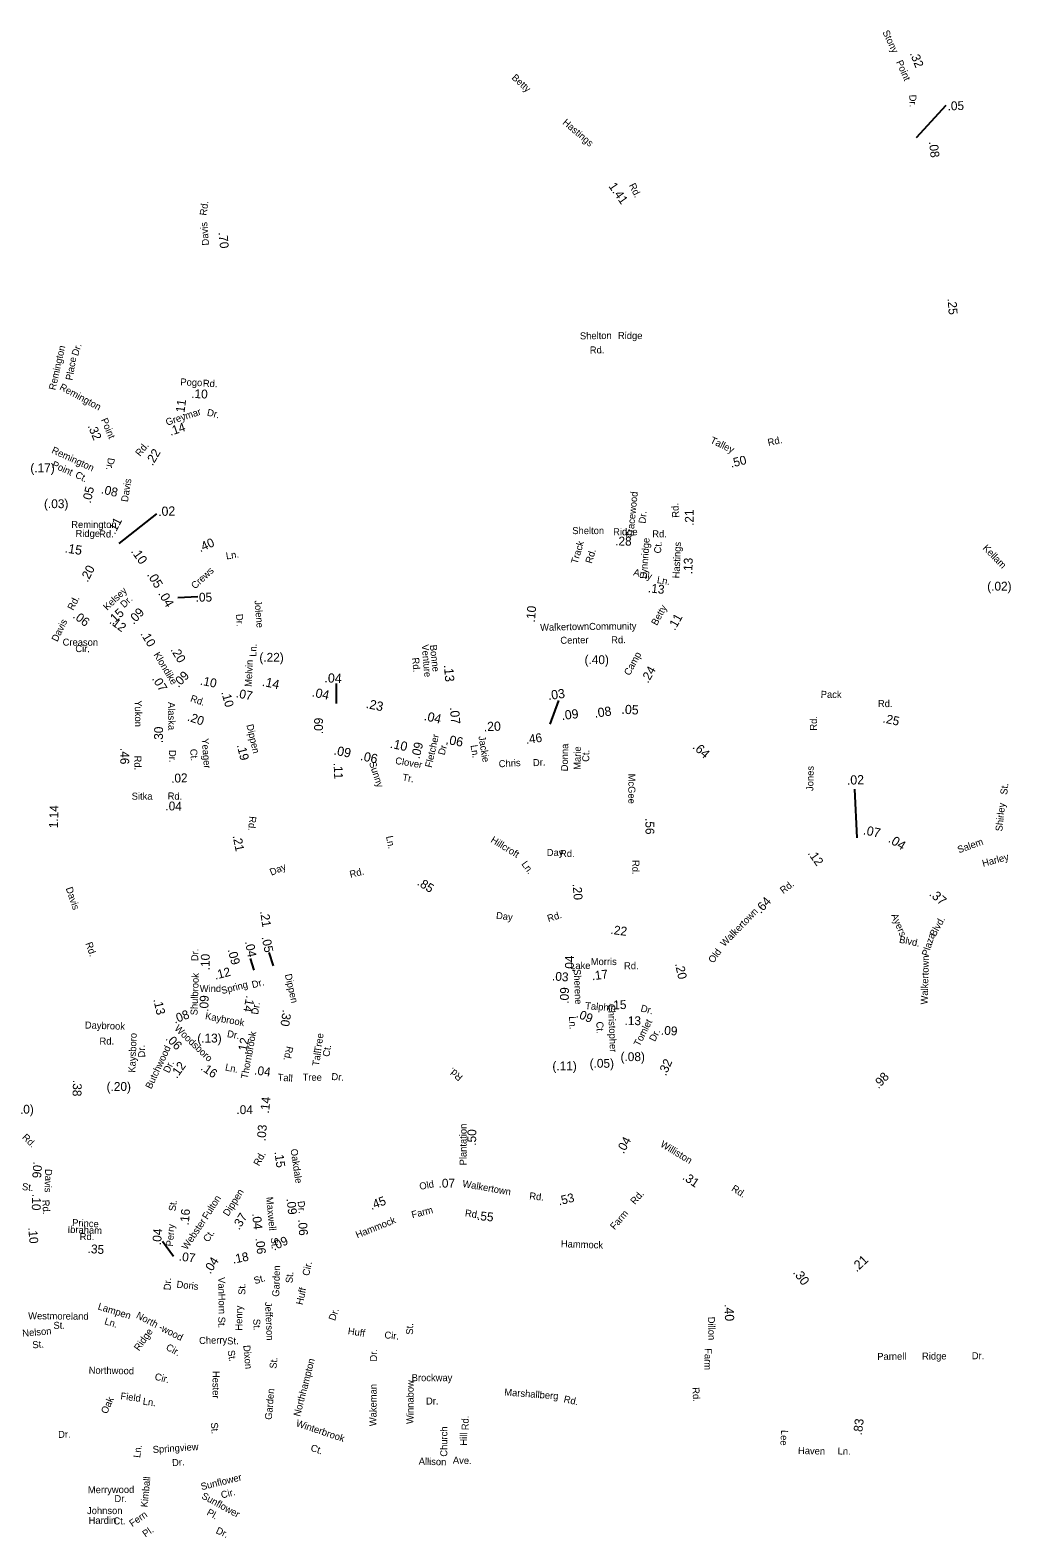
# Model space of a CAD drawing. Extents: x 1553981 to 1780076, y 812965 to 996873.
# Drawn here: x 1644114 to 1657402, y 874736 to 895164 of the extents above; entities that cross this region are included whole.
import ezdxf

# ---------------------------------------------------------------- set-up
doc = ezdxf.new("R2010")
doc.units = 0
for name, color, linetype in [('Exist Road Non-System Type 51 Label', 7, 'Continuous'), ('Exist Road Primary NC Service Mileage Hundredths English Label', 7, 'Continuous'), ('Exist Road Secondary Mileage Hundredths English Label', 7, 'Continuous'), ('Map Preparation Border Antique Large Shape', 7, 'Continuous')]:
    doc.layers.add(name, color=color, linetype=linetype)

msp = doc.modelspace()

# ---------------------------------------------------------------- linework, layer by layer
at = {"layer": 'Exist Road Primary NC Service Mileage Hundredths English Label'}
for p, q in [((1645319, 888211), (1645830, 888610)), ((1648265, 886040), (1648265, 886313)), ((1651159, 885761), (1651276, 886084)), ((1655320, 884222), (1655286, 884880))]:
    msp.add_line(p, q, dxfattribs=at)
at = {"layer": 'Exist Road Secondary Mileage Hundredths English Label'}
for p, q in [((1656125, 893710), (1656524, 894147)), ((1646116, 887479), (1646388, 887492))]:
    msp.add_line(p, q, dxfattribs=at)
for points in [[(1647095, 882588), (1647145, 882426)], [(1647350, 882669), (1647406, 882488)], [(1645909, 878758), (1646058, 878555)]]:
    msp.add_lwpolyline(points, dxfattribs=at)

# ---------------------------------------------------------------- texts
at = {"layer": 'Exist Road Non-System Type 51 Label'}
for s, rotation, p in [('Shelton', 0.9183, (1651564, 890974)), ('Ridge', 359.6758, (1652078, 890980)), ('Remington', 77.3478, (1644457, 890281)), ('Dr.', 72.3257, (1644762, 890743)), ('Rd.', 0.9183, (1651698, 890783)), ('Place', 79.7967, (1644685, 890414)), ('Tracewood', 84.2935, (1652286, 888283)), ('Dr.', 84.2935, (1652451, 888476)), ('Track', 73.2286, (1651529, 887924)), ('Lynnridge', 86.0118, (1652470, 887727)), ('Ct.', 86.0118, (1652661, 888072)), ('Rd.', 73.2286, (1651724, 887931)), ('Kellam', 314.1224, (1657014, 888140)), ('Rd.', 89.7053, (1654775, 885673)), ('Yeager', 274.5695, (1646437, 885566)), ('Jackie', 279.3537, (1650188, 885595)), ('Ct.', 274.2924, (1646281, 885423)), ('Ln.', 279.3537, (1650081, 885473)), ('Donna', 89.1455, (1651400, 885122)), ('Marie', 89.1455, (1651573, 885142)), ('Ct.', 89.1455, (1651689, 885250)), ('Sunny', 288.1886, (1648705, 885237)), ('Clover', 350.5549, (1649056, 885223)), ('Chris', 3.4281, (1650466, 885176)), ('Dr.', 3.4281, (1650929, 885191)), ('Jones', 88.7142, (1654725, 884855)), ('Tr.', 350.5549, (1649153, 884997)), ('St.', 83.9484, (1657352, 884802)), ('Shirley', 83.9484, (1657286, 884305)), ('Ln.', 280.8547, (1648936, 884240)), ('Hillcroft', 328.4785, (1650345, 884168)), ('Salem', 19.6432, (1656698, 884011)), ('Harley', 14.981, (1657027, 883827)), ('Ln.', 305.7319, (1650766, 883866)), ('Ayers', 293.049, (1655778, 883173)), ('Blvd.', 60.846, (1656378, 882875)), ('Plaza', 72.4802, (1656282, 882610)), ('Blvd.', 348.4566, (1655883, 882801)), ('Walkertown', 88.4586, (1656275, 881962)), ('Tree', 82.0433, (1648055, 881309)), ('Tall', 82.0433, (1648029, 881123)), ('Ct.', 82.0433, (1648170, 881250)), ('Tall', 356.2177, (1647465, 880931)), ('Tree', 359.0134, (1647805, 880932)), ('Dr.', 356.304, (1648194, 880940)), ('Fulton', 57.7894, (1646517, 879042)), ('Rd.', 48.575, (1652308, 879245)), ('Prince', 356.8554, (1644681, 878961)), ('Webster', 55.9415, (1646238, 878630)), ('Farm', 49.5512, (1652034, 878903)), ('Ibraham', 358.0191, (1644620, 878869)), ('Rd.', 0.5004, (1644786, 878770)), ('Ct.', 55.9415, (1646527, 878735)), ('Hammock', 358.0157, (1651304, 878675)), ('Garden', 88.0706, (1647488, 878002)), ('Cir.', 77.2893, (1647892, 878280)), ('Dr.', 87.8666, (1646019, 878090)), ('Doris', 353.4987, (1646094, 878127)), ('Van', 271.3925, (1646661, 878268)), ('St.', 17.6644, (1647162, 878172)), ('St.', 85.6161, (1647669, 878185)), ('Horn', 271.3925, (1646664, 878043)), ('St.', 89.5584, (1647030, 878028)), ('Huff', 77.8368, (1647807, 877887)), ('Westmoreland', 359.542, (1644087, 877698)), ('Lampen', 342.6384, (1645024, 877834)), ('North -wood', 332.4613, (1645541, 877721)), ('Henry', 89.5584, (1646987, 877544)), ('Jefferson', 272.6819, (1647296, 877931)), ('Dr.', 70.6991, (1648244, 877671)), ('St.', 359.96, (1644430, 877568)), ('Ln.', 342.6384, (1645113, 877633)), ('St.', 270.4695, (1646663, 877732)), ('St.', 272.6819, (1647136, 877701)), ('St.', 89.2053, (1649302, 877489)), ('Nelson', 4.9685, (1644012, 877461)), ('St.', 4.9685, (1644148, 877303)), ('Ridge', 54.6487, (1645590, 877261)), ('Cherry', 1.4512, (1646404, 877362)), ('St.', 1.4512, (1646785, 877356)), ('Huff', 351.6155, (1648414, 877495)), ('Cir.', 354.2305, (1648911, 877441)), ('Cir.', 330.8178, (1645945, 877291)), ('St.', 278.5909, (1646790, 877273)), ('Dixon', 275.1129, (1647002, 877344)), ('Dr.', 89.6146, (1648813, 877125)), ('Parnell', 0.3534, (1655592, 877147)), ('Ridge', 0.454, (1656199, 877151)), ('Dr.', 0.454, (1656873, 877156)), ('Northwood', 359.0839, (1644907, 876961)), ('Hester', 270.1995, (1646585, 876998)), ('St.', 84.5323, (1647451, 877025)), ('Northhampton', 75.4837, (1647771, 876374)), ('Cir.', 345.6528, (1645795, 876881)), ('Wakeman', 89.6146, (1648806, 876249)), ('Winnabow', 89.7156, (1649308, 876279)), ('Oak', 65.1089, (1645154, 876408)), ('Field', 352.5299, (1645334, 876614)), ('Ln.', 352.5299, (1645636, 876541)), ('Garden', 85.346, (1647388, 876333)), ('Marshallberg', 355.5982, (1650536, 876666)), ('Rd.', 347.9611, (1651337, 876574)), ('Rd.', 89.311, (1650054, 876194)), ('Dr.', 0.3646, (1644493, 876091)), ('St.', 273.9918, (1646563, 876297)), ('Winterbrook', 341.4413, (1647708, 876251)), ('Church', 89.7662, (1649766, 875836)), ('Lee', 266.6316, (1654291, 876200)), ('Ln.', 82.9353, (1645605, 875817)), ('Springview', 3.7705, (1645778, 875885)), ('Ct.', 341.4413, (1647906, 875918)), ('Hill', 89.7662, (1650035, 875986)), ('Haven', 358.3709, (1654517, 875874)), ('Ln.', 358.3112, (1655054, 875867)), ('Dr.', 3.7705, (1646040, 875707)), ('Allison', 358.3248, (1649378, 875728)), ('Ave.', 358.2088, (1649841, 875743)), ('Kimball', 84.3364, (1645704, 875147)), ('Sunflower', 13.7506, (1646439, 875382)), ('Merrywood', 0.2509, (1644897, 875341)), ('Sunflower', 331.3724, (1646427, 875276)), ('Cir.', 13.7506, (1646711, 875269)), ('Dr.', 0.1004, (1645257, 875221)), ('Fern', 34.6554, (1645497, 874882)), ('Pl.', 331.0422, (1646498, 875054)), ('Pl.', 34.6554, (1645676, 874739)), ('Dr.', 335.0847, (1646622, 874803))]:
    msp.add_text(s, height=95, rotation=rotation, dxfattribs=at).set_placement(p)
for s, p in [('Brockway', (1649284, 876859)), ('Dr.', (1649478, 876543)), ('Johnson', (1644885, 875058)), ('Hardin', (1644906, 874926)), ('Ct.', (1645243, 874918))]:
    msp.add_text(s, height=95, dxfattribs=at).set_placement(p)
at = {"layer": 'Exist Road Primary NC Service Mileage Hundredths English Label'}
for s, rotation, p in [('.02', 1.9025, (1645850, 888581)), ('.15', 351.3323, (1644578, 888088)), ('.10', 305.3509, (1645475, 888103)), ('.05', 301.722, (1645693, 887787)), ('.04', 300.3454, (1645845, 887532)), ('.14', 347.9262, (1647250, 886282)), ('.04', 357.3362, (1648100, 886329)), ('.04', 347.6474, (1647926, 886139)), ('.03', 8.0702, (1651137, 886087)), ('.23', 348.2559, (1648657, 885982)), ('.09', 7.0649, (1651320, 885816)), ('.08', 7.941, (1651767, 885848)), ('.05', 357.2073, (1652124, 885902)), ('.04', 347.5172, (1649443, 885817)), ('.20', 2.3215, (1650262, 885664)), ('.06', 349.104, (1649740, 885497)), ('.64', 317.7792, (1653081, 885442)), ('.02', 1.5363, (1655182, 884941)), ('.07', 348.0957, (1655394, 884270)), ('.04', 327.8477, (1655731, 884171)), ('.37', 318.8425, (1656287, 883448))]:
    msp.add_text(s, height=125, rotation=rotation, dxfattribs=at).set_placement(p)
at = {"layer": 'Exist Road Secondary Mileage Hundredths English Label'}
for s, height, rotation, p in [('.32', 120, 292.0317, (1656031, 894849)), ('.05', 120, 1.2413, (1656546, 894078)), ('.08', 120, 276.5366, (1656292, 893653)), ('1.41', 120, 304.975, (1651946, 893050)), ('.70', 120, 275.4094, (1646667, 892424)), ('.25', 120, 274.3125, (1656545, 891527)), ('.10', 120, 357.6171, (1646295, 890182)), ('.11', 120, 82.6369, (1646199, 889933)), ('.14', 120, 18.1709, (1646017, 889668)), ('.32', 120, 292.8671, (1644891, 889801)), ('.22', 120, 59.4354, (1645773, 889254)), ('(.17)', 120, 0.0963, (1644117, 889174)), ('.50', 120, 13.5291, (1653613, 889236)), ('.05', 120, 76.8886, (1644933, 888748)), ('.08', 120, 346.3719, (1645069, 888891)), ('.21', 120, 90.8403, (1653107, 888448)), ('.11', 120, 62.8648, (1645261, 888324)), ('.40', 120, 23.6113, (1646419, 888090)), ('.28', 120, 359.2195, (1652040, 888183)), ('.13', 120, 88.0205, (1653085, 887791)), ('.20', 120, 62.7957, (1644893, 887676)), ('.13', 120, 353.7653, (1652481, 887549)), ('.05', 120, 0.3267, (1646357, 887421)), ('.06', 120, 323.0138, (1644684, 887210)), ('.15', 120, 43.7786, (1645235, 887101)), ('.09', 120, 46.2957, (1645516, 887106)), ('.10', 120, 84.6474, (1650951, 887137)), ('.11', 120, 60.8474, (1652850, 887021)), ('.12', 120, 322.9133, (1645180, 887137)), ('.10', 120, 301.1457, (1645605, 886986)), ('.20', 120, 300.8578, (1646013, 886770)), ('(.22)', 120, 0.0071, (1647220, 886607)), ('(.40)', 120, 359.9506, (1651626, 886575)), ('.07', 120, 301.8499, (1645761, 886377)), ('.09', 120, 45.7431, (1646123, 886249)), ('.10', 120, 348.494, (1646410, 886298)), ('.13', 125, 274.6975, (1649720, 886562)), ('.24', 120, 60.4615, (1652487, 886308)), ('.10', 120, 285.5368, (1646703, 886195)), ('.07', 120, 348.6482, (1646896, 886127)), ('.07', 125, 274.6975, (1649800, 885988)), ('.20', 120, 341.0599, (1646235, 885813)), ('.09', 120, 89.7057, (1648081, 885625)), ('.25', 120, 347.5235, (1655660, 885787)), ('.30', 120, 89.054, (1645912, 885504)), ('.46', 120, 8.1351, (1650837, 885492)), ('.46', 120, 269.9778, (1645336, 885439)), ('.19', 120, 283.6649, (1646914, 885476)), ('.09', 125, 349.14, (1648220, 885350)), ('.06', 125, 347.5805, (1648580, 885276)), ('.10', 125, 347.5805, (1648984, 885443)), ('.09', 120, 76.3211, (1649389, 885284)), ('.11', 120, 272.3534, (1648226, 885236)), ('.02', 120, 2.3902, (1646027, 884967)), ('1.14', 120, 88.5437, (1644490, 884350)), ('.04', 120, 358.3467, (1645945, 884595)), ('.56', 120, 270.1978, (1652451, 884489)), ('.21', 120, 281.4829, (1646857, 884247)), ('.12', 120, 305.4537, (1654645, 884011)), ('.85', 120, 327.7652, (1649348, 883589)), ('.20', 120, 274.1846, (1651465, 883597)), ('.64', 120, 48.3905, (1654015, 883188)), ('.21', 120, 278.3387, (1647230, 883224)), ('.22', 120, 352.8685, (1651973, 882920)), ('.04', 120, 281.2581, (1647024, 882813)), ('.05', 120, 281.2581, (1647250, 882877)), ('.10', 120, 89.478, (1646546, 882426)), ('.09', 120, 285.178, (1646789, 882704)), ('.04', 120, 90, (1651481, 882403)), ('.20', 120, 282.4653, (1652851, 882513)), ('.12', 120, 14.3672, (1646624, 882299)), ('.03', 120, 355.9112, (1651182, 882290)), ('.17', 120, 7.3582, (1651729, 882290)), ('.09', 120, 88.3372, (1651410, 881972)), ('.13', 120, 282.9281, (1645782, 882030)), ('.08', 120, 21.3748, (1646076, 881702)), ('.09', 120, 88.083, (1646527, 881863)), ('.14', 120, 259.3808, (1647043, 882090)), ('.30', 120, 261.1239, (1647539, 881897)), ('.09', 120, 337.3627, (1651502, 881796)), ('.15', 120, 1.6859, (1651972, 881896)), ('.06', 120, 314.5331, (1645942, 881494)), ('(.13)', 120, 359.9134, (1646379, 881448)), ('.12', 120, 79.6866, (1647042, 881282)), ('.09', 120, 356.0056, (1652658, 881557)), ('(.08)', 120, 0.239, (1652114, 881195)), ('.12', 120, 54.5312, (1646102, 880953)), ('.16', 120, 325.2651, (1646415, 881086)), ('.04', 120, 352.7995, (1647145, 881015)), ('(.11)', 120, 359.6818, (1651190, 881072)), ('(.05)', 120, 359.9379, (1651695, 881106)), ('.32', 120, 66.0838, (1652729, 880988)), ('.38', 120, 268.0143, (1644696, 880942)), ('(.20)', 120, 359.9817, (1645150, 880792)), ('.98', 120, 47.2995, (1655610, 880813)), ('.14', 120, 84.2957, (1647350, 880483)), ('(.10)', 120, 359.5699, (1643833, 880486)), ('.03', 120, 85.0866, (1647304, 880108)), ('.50', 120, 88.5849, (1650155, 880048)), ('.04', 120, 61.2061, (1652155, 879933)), ('.15', 120, 277.7012, (1647424, 879966)), ('.06', 120, 266.0405, (1644158, 879837)), ('.31', 120, 326.0558, (1652943, 879602)), ('.07', 120, 359.9085, (1649648, 879482)), ('.10', 120, 268.1601, (1644143, 879397)), ('.09', 120, 276.2706, (1647588, 879331)), ('.45', 120, 20.5814, (1648739, 879179)), ('.53', 120, 14.0479, (1651281, 879240)), ('.16', 120, 84.8617, (1646262, 878967)), ('.37', 120, 58.2734, (1646946, 878900)), ('.04', 120, 275.9352, (1647121, 879130)), ('.06', 120, 274.01, (1647744, 879050)), ('.55', 120, 354.2124, (1650165, 879044)), ('.10', 120, 274.7486, (1644088, 878941)), ('.04', 120, 85.3877, (1645887, 878699)), ('.09', 120, 25.1593, (1647421, 878627)), ('.35', 120, 356.1567, (1644890, 878596)), ('.06', 120, 275.9352, (1647168, 878796)), ('.07', 120, 353.118, (1646124, 878493)), ('.04', 120, 57.6858, (1646556, 878304)), ('.18', 120, 11.3357, (1646865, 878450)), ('.21', 125, 43.2126, (1655312, 878331)), ('.30', 125, 306.9509, (1654444, 878330)), ('.40', 125, 271.5824, (1653523, 877903)), ('.83', 120, 83.3871, (1655384, 876123))]:
    msp.add_text(s, height=height, rotation=rotation, dxfattribs=at).set_placement(p)
for s, p in [('(.03)', (1644302, 888688)), ('(.02)', (1657082, 887571)), ('.13', (1652168, 881683)), ('.04', (1646909, 880478))]:
    msp.add_text(s, height=120, dxfattribs=at).set_placement(p)
at = {"layer": 'Map Preparation Border Antique Large Shape'}
for s, rotation, p in [('Stony', 295.1942, (1655660, 895138)), ('Point', 293.7157, (1655845, 894733)), ('Betty', 317.6173, (1650631, 894510)), ('Dr.', 270.9343, (1656027, 894289)), ('Hastings', 319.635, (1651320, 893900)), ('Rd.', 295.9661, (1652225, 893063)), ('Rd.', 82.4143, (1646504, 892648)), ('Davis', 95.1193, (1646540, 892251)), ('Remington', 331.6691, (1644503, 890300)), ('Pogo', 357.6171, (1646148, 890352)), ('Rd.', 357.6171, (1646453, 890334)), ('Point', 292.9471, (1645071, 889885)), ('Greymar', 18.1709, (1645969, 889804)), ('Dr.', 346.7736, (1646504, 889943)), ('Talley', 334.344, (1653320, 889576)), ('Rd.', 12.1869, (1654118, 889530)), ('Remington', 335.2771, (1644396, 889440)), ('Rd.', 51.0901, (1645604, 889382)), ('Point', 335.8237, (1644401, 889245)), ('Dr.', 260.4127, (1645170, 889375)), ('Ct.', 333.0775, (1644715, 889109)), ('Davis', 81.0836, (1645438, 888767)), ('Rd.', 94.3558, (1652910, 888562)), ('Remington', 0.0005, (1644671, 888419)), ('Ridge', 359.9866, (1644729, 888298)), ('Rd.', 359.8351, (1645049, 888291)), ('Hastings', 87.1643, (1652911, 887735)), ('Ln.', 8.8428, (1646774, 887992)), ('Crews', 43.0866, (1646348, 887585)), ('Amy', 345.1968, (1652280, 887779)), ('Kelsey', 43.7786, (1645159, 887296)), ('Ln.', 351.0609, (1652602, 887674)), ('Rd.', 62.7957, (1644697, 887296)), ('Dr.', 43.7786, (1645389, 887330)), ('Jolene', 274.5609, (1647154, 887436)), ('Dr.', 274.5609, (1646901, 887251)), ('Betty', 60.8474, (1652605, 887090)), ('Davis', 64.0107, (1644482, 886870)), ('Walkertown', 1.3027, (1651025, 887025)), ('Community', 0.5306, (1651687, 887038)), ('Creason', 359.6686, (1644554, 886825)), ('Cir.', 359.4749, (1644726, 886738)), ('Ln.', 87.2937, (1647177, 886673)), ('Venture', 274.8431, (1649419, 886838)), ('Bonne', 276.243, (1649529, 886832)), ('Center', 1.3027, (1651299, 886849)), ('Rd.', 0.5306, (1651987, 886857)), ('Klondike', 301.1457, (1645783, 886703)), ('Melvin', 87.2937, (1647116, 886265)), ('Rd.', 275.8535, (1649288, 886659)), ('Camp', 61.396, (1652237, 886411)), ('Pack', 359.6279, (1654826, 886118)), ('Yukon', 270.4223, (1645532, 886084)), ('Alaska', 270.5882, (1645982, 886061)), ('Rd.', 341.0599, (1646277, 886072)), ('Rd.', 359.6279, (1655601, 885993)), ('Dippen', 283.2312, (1647044, 885749)), ('Fletcher', 77.1541, (1649554, 885166)), ('Dr.', 270.7508, (1645996, 885411)), ('Dr.', 75.7395, (1649730, 885335)), ('Rd.', 270.4572, (1645526, 885335)), ('McGee', 270, (1652219, 885091)), ('Sitka', 0.1303, (1645490, 884738)), ('Rd.', 358.3467, (1645976, 884742)), ('Rd.', 264.7953, (1647085, 884517)), ('Day', 23.7559, (1647385, 883706)), ('Rd.', 13.5854, (1648455, 883678)), ('Rd.', 270, (1652274, 883921)), ('Davis', 288.8513, (1644595, 883537)), ('Rd.', 37.1734, (1654318, 883458)), ('Day', 353.5783, (1650423, 883124)), ('Rd.', 17.0295, (1651137, 883080)), ('Walkertown', 45.8133, (1653522, 882739)), ('Rd.', 289.2176, (1644862, 882790)), ('Dr.', 89.478, (1646391, 882550)), ('Old', 53.9897, (1653370, 882515)), ('Shulbrook', 88.083, (1646381, 881815)), ('Dr.', 14.3632, (1647130, 882183)), ('Dippen', 283.2312, (1647564, 882367)), ('Sherene', 272.3041, (1651479, 882441)), ('Wind', 0.0673, (1646412, 882132)), ('Spring', 14.3672, (1646716, 882103)), ('Dr.', 81.8404, (1647203, 881822)), ('Talphin', 355.4691, (1651632, 881901)), ('Christopher', 272.3443, (1651943, 881969)), ('Dr.', 345.1625, (1652379, 881871)), ('Daybrook', 358.1273, (1644854, 881638)), ('Woodsboro', 316.2259, (1646062, 881629)), ('Kaybrook', 349.7166, (1646480, 881764)), ('Ln.', 272.3041, (1651416, 881802)), ('Ct.', 272.3443, (1651785, 881730)), ('Tomlet', 63.1571, (1652371, 881387)), ('Rd.', 359.9817, (1645054, 881420)), ('Kaysboro', 87.8518, (1645539, 881039)), ('Dr.', 349.7166, (1646777, 881523)), ('Thornbrook', 79.4992, (1647061, 880950)), ('Dr.', 63.1571, (1652579, 881452)), ('Dr.', 92.4795, (1645674, 881247)), ('Butchwood', 64.8439, (1645756, 880810)), ('Rd.', 258.0244, (1647588, 881404)), ('Dr.', 64.8439, (1645997, 881026)), ('Ln.', 348.4228, (1646750, 881071)), ('Rd.', 139.4594, (1649984, 880989)), ('Plantation', 89.9697, (1650027, 879783)), ('Rd.', 315.4357, (1643999, 880155)), ('Williston', 328.7612, (1652644, 880044)), ('Rd.', 61.2217, (1647216, 879767)), ('Oakdale', 278.4299, (1647642, 880001)), ('Davis', 268.4488, (1644318, 879735)), ('St.', 353.3935, (1644000, 879451)), ('Dippen', 57.686, (1646799, 879086)), ('Old', 10.3584, (1649397, 879451)), ('Walkertown', 349.9428, (1649966, 879492)), ('Rd.', 327.5529, (1653608, 879446)), ('Rd.', 272.603, (1644280, 879315)), ('St.', 83.3379, (1646084, 879158)), ('Maxwell', 275.3529, (1647311, 879352)), ('Dr.', 276.2017, (1647738, 879296)), ('Rd.', 354.0587, (1650874, 879325)), ('Hammock', 21.8484, (1648547, 878793)), ('Farm', 14.1627, (1649293, 879066)), ('Rd.', 351.3821, (1650001, 879094)), ('Perry', 85.8484, (1646050, 878682)), ('St.', 275.9352, (1647374, 878802)), ('Dillon', 271.4188, (1653297, 877731)), ('Farm', 268.3077, (1653256, 877307)), ('Rd.', 273.6684, (1653086, 876774))]:
    msp.add_text(s, height=95, rotation=rotation, dxfattribs=at).set_placement(p)
for s, p in [('Shelton', (1651460, 888336)), ('Ridge', (1652013, 888321)), ('Rd.', (1652544, 888292)), ('Day', (1651114, 883975)), ('Rd.', (1651294, 883961)), ('Lake', (1651431, 882444)), ('Morris', (1651710, 882497)), ('Rd.', (1652161, 882441))]:
    msp.add_text(s, height=95, dxfattribs=at).set_placement(p)

doc.saveas('drawing.dxf')
